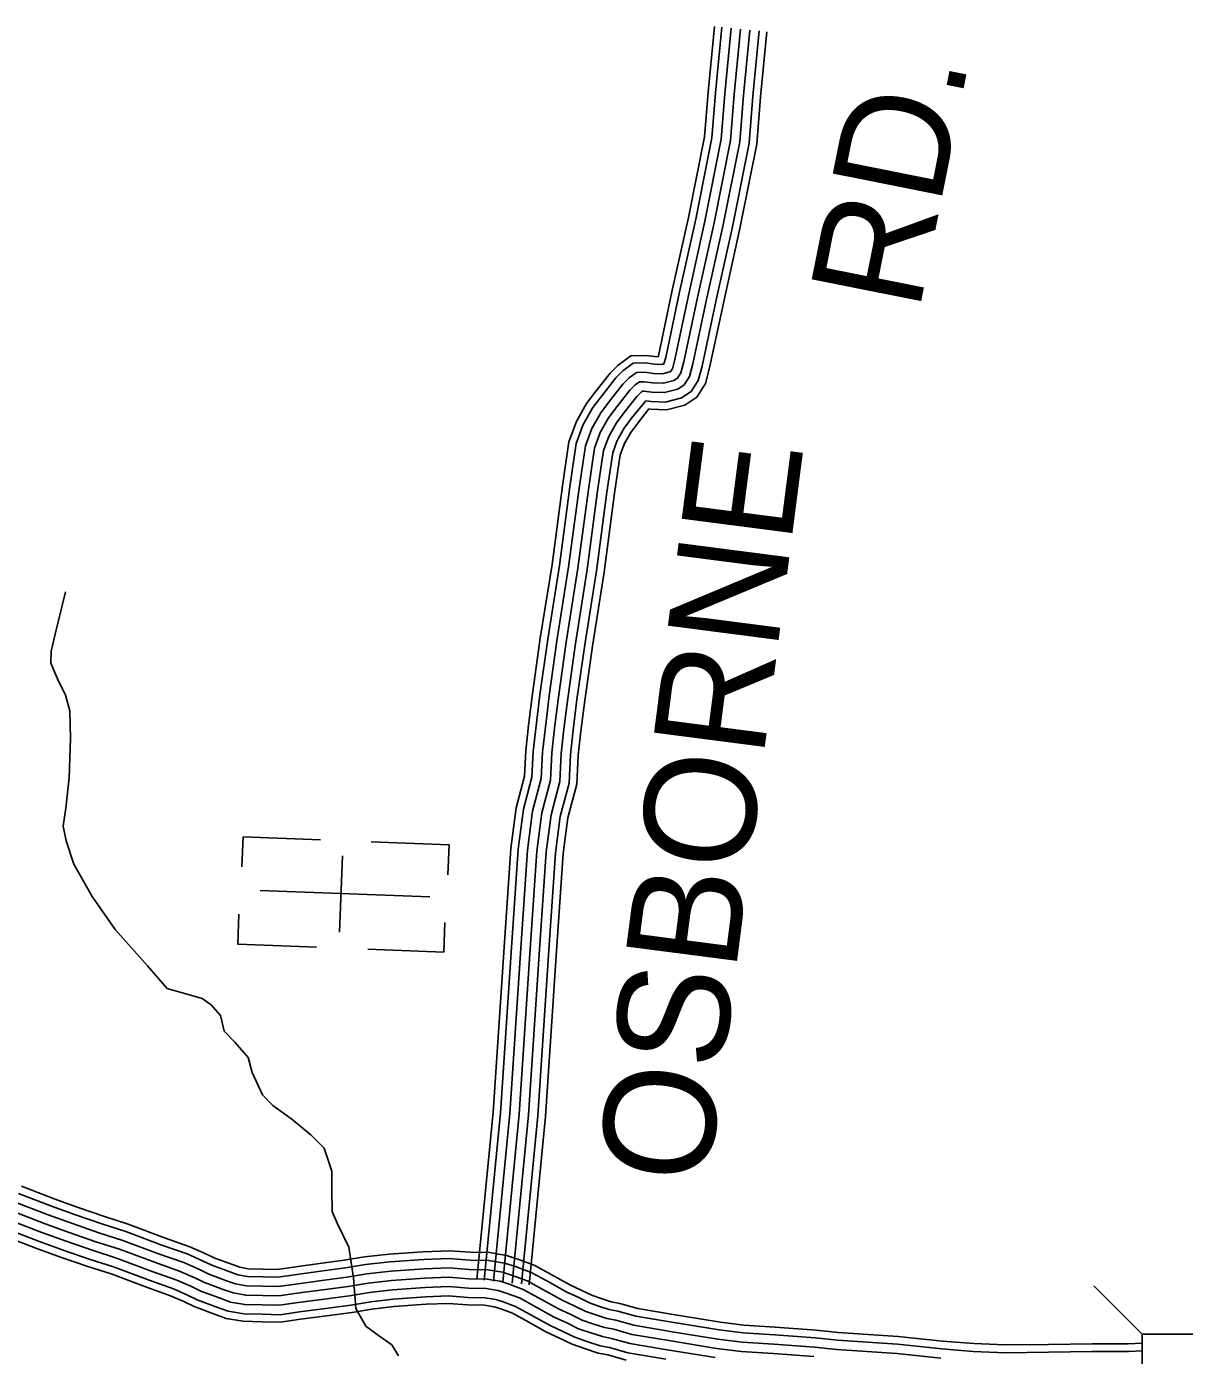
# Model space of a CAD drawing. Extents: x 1788175 to 1969470, y 584502 to 738744.
# Drawn here: x 1898661 to 1902498, y 626770 to 631173 of the extents above; entities that cross this region are included whole.
import ezdxf

# ---------------------------------------------------------------- set-up
doc = ezdxf.new("R2010")
doc.units = 0
for name, color, linetype in [('DESIGN - ROW - Right-of-Way and Easement Labels', 7, 'Continuous'), ('DESIGN - TRANSPORTATION - Text', 7, 'Continuous'), ('DESIGN - UTILITIES - Cable (Underground) with Text', 7, 'Continuous'), ('SURVEY - CONTOURS - Index with Text', 7, 'Continuous'), ('SURVEY - DRAINAGE - Storm Sewer', 7, 'Continuous'), ('SURVEY - TRANSPORTATION - Roads', 7, 'Continuous')]:
    doc.layers.add(name, color=color, linetype=linetype)

msp = doc.modelspace()

# ---------------------------------------------------------------- linework, layer by layer
at = {"layer": 'DESIGN - TRANSPORTATION - Text'}
msp.add_lwpolyline([(1899894.2, 626768.5), (1899871.8, 626804.2), (1899827.4, 626835.6), (1899785, 626867), (1899752.3, 626924.7), (1899749.9, 626954.7), (1899744.9, 627026.7), (1899729.6, 627128.6), (1899690.6, 627208.1), (1899674.1, 627246), (1899673.2, 627318), (1899672.4, 627380.1), (1899647.4, 627455.8), (1899604.8, 627499.3), (1899540.2, 627552.4), (1899477.6, 627597.6), (1899443.2, 627633.2), (1899408.3, 627706.8), (1899395.6, 627756.6), (1899351, 627808.1), (1899316.5, 627843.6), (1899303.9, 627895.5), (1899273.4, 627931.1), (1899243.2, 627952.7), (1899181, 627969.9), (1899126.8, 627985.1), (1899061.9, 628060.3), (1898954.4, 628180.9), (1898879, 628290), (1898817.6, 628397.3), (1898792.6, 628475), (1898782, 628522.9), (1898791.2, 628583.1), (1898801.9, 628683.4), (1898806.2, 628813.6), (1898805, 628905.7), (1898790.3, 628957.6), (1898763.6, 629011.3), (1898741, 629063), (1898742.4, 629103.1), (1898755.7, 629159.3), (1898789.8, 629300)], dxfattribs=at)
at = {"layer": 'DESIGN - UTILITIES - Cable (Underground) with Text'}
for p, q in [((1899378.7, 628487.9), (1899374.9, 628388.2)), ((1899635.3, 628478), (1899378.7, 628487.9)), ((1900061.4, 628461.7), (1899803.6, 628471.6)), ((1900061.4, 628461.5), (1900057.7, 628362.1)), ((1899707.7, 628425.2), (1899698, 628171.8)), ((1899364.9, 628231.6), (1899361.1, 628132.6)), ((1900043.8, 628105.9), (1900047.6, 628204.1)), ((1899361.1, 628132), (1899621.8, 628122)), ((1899792.6, 628115.4), (1900043.8, 628105.8))]:
    msp.add_line(p, q, dxfattribs=at)
msp.add_lwpolyline([(1899435.4, 628310.2), (1899998, 628288.6)], dxfattribs=at)
at = {"layer": 'SURVEY - CONTOURS - Index with Text'}
for points in [[(1899635.1, 627048.2), (1899548.8, 627036.9), (1899493.6, 627028.7), (1899444.8, 627029.9), (1899393.5, 627031), (1899361.3, 627036.6), (1899334.5, 627046.3), (1899275.2, 627068.3), (1899244.7, 627083), (1899193.2, 627105.8), (1899109.2, 627135.3), (1898989.8, 627180), (1898910.7, 627205.1), (1898823.4, 627235.5), (1898744, 627264.1), (1898634.5, 627306.2)], [(1899631.7, 627073.7), (1899545.3, 627062.4), (1899492, 627054.5), (1899445.4, 627055.6), (1899396, 627056.6), (1899367.9, 627061.6), (1899343.3, 627070.4), (1899285.3, 627092), (1899255.5, 627106.4), (1899202.7, 627129.7), (1899117.9, 627159.5), (1898998.2, 627204.3), (1898918.9, 627229.5), (1898832, 627259.8), (1898753, 627288.2), (1898644, 627330.1)], [(1899639.2, 627017.5), (1899553.1, 627006.2), (1899495.6, 626997.7), (1899444.2, 626998.9), (1899390.5, 627000), (1899353.3, 627006.6), (1899323.8, 627017.2), (1899263.1, 627039.7), (1899231.7, 627054.9), (1899181.8, 627077), (1899098.6, 627106.1), (1898979.6, 627150.7), (1898900.9, 627175.7), (1898813.1, 627206.3), (1898733.2, 627235), (1898623.2, 627277.3)], [(1899647.3, 626956), (1899561.6, 626944.8), (1899499.4, 626935.6), (1899442.8, 626936.9), (1899384.4, 626938.1), (1899337.4, 626946.4), (1899302.6, 626958.9), (1899238.7, 626982.6), (1899205.7, 626998.6), (1899159, 627019.3), (1899077.5, 627047.8), (1898959.3, 627092.1), (1898881.3, 627116.9), (1898792.4, 627147.9), (1898711.6, 627176.9), (1898600.5, 627219.6)], [(1899643.2, 626986.7), (1899557.4, 626975.5), (1899497.5, 626966.6), (1899443.5, 626967.9), (1899387.4, 626969.1), (1899345.3, 626976.5), (1899313.2, 626988), (1899250.9, 627011.2), (1899218.7, 627026.8), (1899170.4, 627048.1), (1899088, 627077), (1898969.5, 627121.4), (1898891.1, 627146.3), (1898802.8, 627177.1), (1898722.4, 627206), (1898611.8, 627248.5)], [(1898611.8, 627248.5), (1898722.4, 627206), (1898802.8, 627177.1), (1898891.1, 627146.3), (1898969.5, 627121.4), (1899088, 627077), (1899170.4, 627048.1), (1899218.7, 627026.8), (1899250.9, 627011.2), (1899313.2, 626988), (1899345.3, 626976.5), (1899387.4, 626969.1), (1899443.5, 626967.9), (1899497.5, 626966.6), (1899557.4, 626975.5), (1899643.2, 626986.7), (1899727.1, 626997.9), (1899792.9, 627008.9), (1899870.8, 627018), (1899980.7, 627025.6), (1900060.7, 627028.7), (1900126.8, 627023.6), (1900186.8, 627022.5), (1900230.9, 627015.1), (1900261, 627005.5), (1900307.2, 626988.2), (1900357.6, 626960.8), (1900424, 626923.7), (1900462.3, 626906.2), (1900502.5, 626886.8), (1900540.7, 626873.3), (1900576.8, 626861.8), (1900606.9, 626856.2), (1900667.1, 626839), (1900789.4, 626818.8), (1900947.7, 626793), (1901029.9, 626782.1), (1901136, 626775.6), (1901270.1, 626765.5)], [(1899654.6, 626900.8), (1899569.3, 626889.6), (1899502.9, 626879.8), (1899441.5, 626881.2), (1899378.9, 626882.5), (1899323, 626892.4), (1899283.4, 626906.6), (1899216.8, 626931.3), (1899182.3, 626948.1), (1899138.5, 626967.4), (1899058.5, 626995.4), (1898941.1, 627039.4), (1898863.7, 627064), (1898773.8, 627095.3), (1898692.1, 627124.7), (1898580.1, 627167.8)], [(1899651.3, 626925.3), (1899565.9, 626914.1), (1899501.3, 626904.5), (1899442.1, 626905.9), (1899381.4, 626907.2), (1899329.4, 626916.3), (1899291.9, 626929.8), (1899226.6, 626954.1), (1899192.7, 626970.5), (1899147.6, 626990.4), (1899066.9, 627018.7), (1898949.2, 627062.8), (1898871.5, 627087.5), (1898782.1, 627118.6), (1898700.8, 627147.9), (1898589.1, 627190.8)], [(1902358.3, 626810.6), (1902312.3, 626808), (1902192.2, 626808.2), (1902047.5, 626806.2), (1901905.9, 626804.2), (1901800, 626808.5), (1901696.8, 626816.7), (1901550, 626832.7), (1901351.2, 626846), (1901277.5, 626852.9), (1901141.9, 626863.1), (1901038.3, 626869.5), (1900960.5, 626879.8), (1900803.6, 626905.3), (1900686.4, 626924.8), (1900627, 626941.7), (1900598.2, 626947), (1900568.6, 626956.5), (1900536.3, 626967.9), (1900499.6, 626985.6), (1900463.7, 627002), (1900399.9, 627037.7), (1900343.7, 627068.1), (1900289.7, 627088.4), (1900251.5, 627100.6), (1900194.9, 627110.1), (1900131, 627111.3), (1900062.3, 627116.6), (1899976, 627113.2), (1899862.7, 627105.4), (1899780.6, 627095.8), (1899714.1, 627084.7), (1899631.7, 627073.7)], [(1902358.3, 626784.9), (1902313, 626782.3), (1902192.3, 626782.5), (1902047.8, 626780.5), (1901905.6, 626778.5), (1901798.4, 626782.8), (1901694.4, 626791.1), (1901547.8, 626807.1), (1901349.2, 626820.4), (1901275.3, 626827.3), (1901140.2, 626837.5), (1901035.9, 626843.9), (1900956.8, 626854.3), (1900799.5, 626879.9), (1900680.8, 626899.6), (1900621.1, 626916.6), (1900592, 626922.1), (1900560.4, 626932.1), (1900526.4, 626944.1), (1900488.7, 626962.3), (1900452.1, 626979.1), (1900387.5, 627015.1), (1900333, 627044.7), (1900281.3, 627064.1), (1900245.5, 627075.5), (1900192.5, 627084.4), (1900129.7, 627085.6), (1900061.8, 627090.8), (1899977.4, 627087.5), (1899865.1, 627079.8), (1899784.2, 627070.3), (1899717.9, 627059.3), (1899635.1, 627048.2)], [(1901691.5, 626760.3), (1901545.1, 626776.2), (1901346.7, 626789.4), (1901272.7, 626796.4), (1901138.1, 626806.5), (1901032.9, 626813), (1900952.3, 626823.6), (1900794.4, 626849.3), (1900674, 626869.3), (1900614, 626886.4), (1900584.4, 626891.9), (1900550.6, 626902.7), (1900514.5, 626915.4), (1900475.5, 626934.3), (1900438.1, 626951.4), (1900372.5, 626988), (1900320.1, 627016.4), (1900271.1, 627034.8), (1900238.2, 627045.3), (1900189.6, 627053.4), (1900128.2, 627054.6), (1900061.3, 627059.8), (1899979, 627056.5), (1899868, 627048.9), (1899788.6, 627039.6), (1899722.5, 627028.6), (1899639.2, 627017.5)], [(1901270.1, 626765.5), (1901136, 626775.6), (1901029.9, 626782.1), (1900947.7, 626793), (1900789.4, 626818.8), (1900667.1, 626839), (1900606.9, 626856.2), (1900576.8, 626861.8), (1900540.7, 626873.3), (1900502.5, 626886.8), (1900462.3, 626906.2), (1900424, 626923.7), (1900357.6, 626960.8), (1900307.2, 626988.2), (1900261, 627005.5), (1900230.9, 627015.1), (1900186.8, 627022.5), (1900126.8, 627023.6), (1900060.7, 627028.7), (1899980.7, 627025.6), (1899870.8, 627018), (1899792.9, 627008.9), (1899727.1, 626997.9), (1899643.2, 626986.7)], [(1900943.2, 626762.3), (1900784.4, 626788.2), (1900660.3, 626808.8), (1900599.8, 626826), (1900569.3, 626831.7), (1900530.8, 626843.9), (1900490.6, 626858.1), (1900449.1, 626878.2), (1900410, 626896), (1900342.6, 626933.7), (1900294.3, 626959.9), (1900250.8, 626976.2), (1900223.6, 626984.9), (1900183.9, 626991.5), (1900125.3, 626992.7), (1900060.1, 626997.7), (1899982.4, 626994.6), (1899873.7, 626987.1), (1899797.3, 626978.2), (1899731.7, 626967.3), (1899647.3, 626956)], [(1900779.3, 626757.6), (1900653.5, 626778.5), (1900592.7, 626795.8), (1900561.7, 626801.6), (1900521, 626814.5), (1900478.6, 626829.5), (1900435.9, 626850.1), (1900396, 626868.4), (1900327.7, 626906.5), (1900281.4, 626931.6), (1900240.7, 626946.9), (1900216.3, 626954.7), (1900181, 626960.6), (1900123.8, 626961.7), (1900059.5, 626966.6), (1899984.1, 626963.7), (1899876.6, 626956.3), (1899801.6, 626947.5), (1899736.3, 626936.6), (1899651.3, 626925.3)], [(1900648.1, 626754.3), (1900587.1, 626771.7), (1900555.7, 626777.5), (1900513.1, 626791.1), (1900469.1, 626806.6), (1900425.4, 626827.8), (1900384.8, 626846.3), (1900315.7, 626884.9), (1900271.1, 626909.1), (1900232.6, 626923.6), (1900210.5, 626930.6), (1900178.7, 626935.9), (1900122.6, 626937), (1900059.1, 626941.9), (1899985.4, 626939), (1899878.8, 626931.6), (1899805.1, 626923), (1899739.9, 626912.2), (1899654.6, 626900.8)]]:
    msp.add_lwpolyline(points, dxfattribs=at)
at = {"layer": 'SURVEY - DRAINAGE - Storm Sewer'}
msp.add_line((1902358.3, 626839.8), (1902197.7, 627000.4), dxfattribs=at)
msp.add_lwpolyline([(1902595.9, 626839.8), (1902358.3, 626839.8), (1902358.3, 626602.2), (1902595.9, 626602.2)], close=True, dxfattribs=at)
at = {"layer": 'SURVEY - TRANSPORTATION - Roads'}
for points in [[(1900153, 627020.9), (1900207.3, 627575.9), (1900242.3, 628105.9), (1900266.1, 628449.5), (1900283.5, 628584), (1900311.3, 628689.4), (1900315.8, 628773.1), (1900325, 628858.3), (1900337.9, 628962), (1900363.7, 629146.1), (1900402.5, 629390.7), (1900437.1, 629651.1), (1900458.7, 629797.1), (1900483.6, 629864.5), (1900517.2, 629924), (1900548.8, 629965.8), (1900595.5, 630024.8), (1900621.3, 630051.3), (1900663.3, 630082.3), (1900713.3, 630083), (1900743.7, 630079.1), (1900754.2, 630078.6), (1900755.1, 630082.2), (1900800, 630293.5), (1900854.7, 630540.1), (1900908, 630807.3), (1900919.7, 630955.4), (1900941, 631172.9)], [(1900177.6, 627018.5), (1900231.9, 627573.9), (1900267, 628104.3), (1900290.7, 628447), (1900307.8, 628579.2), (1900335.8, 628685.5), (1900340.4, 628771.1), (1900349.6, 628855.5), (1900362.4, 628958.8), (1900388.2, 629142.4), (1900427, 629387.1), (1900461.6, 629647.7), (1900482.8, 629791), (1900506.1, 629854), (1900538, 629910.4), (1900568.4, 629950.7), (1900614.1, 630008.4), (1900637.6, 630032.6), (1900671.6, 630057.7), (1900711.9, 630058.2), (1900741.7, 630054.4), (1900766, 630053.4), (1900773.6, 630055.3), (1900779.2, 630076.5), (1900824.2, 630288.3), (1900878.9, 630535), (1900932.5, 630803.9), (1900944.3, 630953.2), (1900965.6, 631170.4)], [(1900208.5, 627015.4), (1900262.8, 627571.3), (1900297.9, 628102.2), (1900321.6, 628444), (1900338.3, 628573.3), (1900366.6, 628680.7), (1900371.3, 628768.6), (1900380.4, 628851.9), (1900393.1, 628954.7), (1900418.8, 629137.9), (1900457.7, 629382.6), (1900492.3, 629643.4), (1900513, 629783.3), (1900534.3, 629841), (1900563.9, 629893.4), (1900592.9, 629931.8), (1900637.4, 629988), (1900658.1, 630009.2), (1900682, 630026.8), (1900710.1, 630027.2), (1900739, 630023.5), (1900769.2, 630022.2), (1900793.4, 630028.3), (1900795.5, 630029.8), (1900801.3, 630038.6), (1900809.3, 630069.3), (1900854.5, 630281.7), (1900909.2, 630528.6), (1900963.3, 630799.7), (1900975.2, 630950.5), (1900996.4, 631167.4)], [(1900239.3, 627012.4), (1900293.7, 627568.8), (1900328.8, 628100.1), (1900352.4, 628440.9), (1900368.8, 628567.3), (1900397.4, 628675.9), (1900402.2, 628766.1), (1900411.2, 628848.3), (1900423.9, 628950.6), (1900449.5, 629133.3), (1900488.3, 629378.2), (1900523, 629639), (1900543.2, 629775.5), (1900562.5, 629827.9), (1900589.9, 629876.3), (1900617.4, 629912.8), (1900660.7, 629967.5), (1900678.5, 629985.8), (1900692.4, 629996), (1900708.4, 629996.2), (1900736.4, 629992.6), (1900772.4, 629991.1), (1900806.3, 629999.6), (1900818.2, 630007.8), (1900830, 630026), (1900839.5, 630062.1), (1900884.8, 630275.1), (1900939.6, 630522.2), (1900994, 630795.4), (1901006.1, 630947.8), (1901027.3, 631164.4)], [(1900239.3, 627012.4), (1900293.7, 627568.8), (1900328.8, 628100.1), (1900352.4, 628440.9), (1900368.8, 628567.3), (1900397.4, 628675.9), (1900402.2, 628766.1), (1900411.2, 628848.3), (1900423.9, 628950.6), (1900449.5, 629133.3), (1900488.3, 629378.2), (1900523, 629639), (1900543.2, 629775.5), (1900562.5, 629827.9), (1900589.9, 629876.3), (1900617.4, 629912.8), (1900660.7, 629967.5), (1900678.5, 629985.8), (1900692.4, 629996), (1900708.4, 629996.2), (1900736.4, 629992.6), (1900772.4, 629991.1), (1900806.3, 629999.6), (1900818.2, 630007.8), (1900830, 630026), (1900839.5, 630062.1), (1900884.8, 630275.1), (1900939.6, 630522.2), (1900994, 630795.4), (1901006.1, 630947.8), (1901027.3, 631164.4)], [(1900270.2, 627009.4), (1900324.6, 627566.3), (1900359.8, 628098), (1900383.3, 628437.8), (1900399.3, 628561.3), (1900428.2, 628671.1), (1900433.2, 628763.6), (1900442, 628844.7), (1900454.6, 628946.6), (1900480.2, 629128.7), (1900519, 629373.7), (1900553.7, 629634.7), (1900573.4, 629767.8), (1900590.7, 629814.8), (1900615.9, 629859.3), (1900642, 629893.8), (1900684.1, 629947), (1900698.9, 629962.3), (1900702.7, 629965.1), (1900706.6, 629965.2), (1900733.8, 629961.7), (1900775.6, 629959.9), (1900819.3, 629970.9), (1900840.9, 629985.7), (1900858.7, 630013.3), (1900869.7, 630055), (1900915, 630268.5), (1900969.9, 630515.8), (1901024.8, 630791.1), (1901037, 630945.1), (1901058.1, 631161.4)], [(1900301, 627006.4), (1900355.5, 627563.7), (1900390.7, 628095.9), (1900414.2, 628434.8), (1900429.8, 628555.4), (1900459, 628666.2), (1900464.1, 628761.1), (1900472.8, 628841.2), (1900485.3, 628942.5), (1900510.8, 629124.1), (1900549.7, 629369.2), (1900584.4, 629630.4), (1900603.6, 629760.1), (1900619, 629801.7), (1900641.9, 629842.3), (1900666.5, 629874.9), (1900707.4, 629926.5), (1900713.7, 629933), (1900731.2, 629930.8), (1900778.8, 629928.8), (1900832.2, 629942.2), (1900863.5, 629963.7), (1900887.4, 630000.6), (1900899.8, 630047.8), (1900945.3, 630261.9), (1901000.2, 630509.5), (1901055.6, 630786.9), (1901067.8, 630942.3), (1901089, 631158.4)], [(1900326.6, 627003.9), (1900381.1, 627561.6), (1900416.4, 628094.1), (1900439.8, 628432.2), (1900455.1, 628550.4), (1900484.5, 628662.2), (1900489.7, 628759), (1900498.3, 628838.2), (1900510.8, 628939.2), (1900536.3, 629120.3), (1900575.1, 629365.5), (1900609.8, 629626.8), (1900628.6, 629753.7), (1900642.4, 629790.9), (1900663.4, 629828.1), (1900686.8, 629859.1), (1900723.8, 629905.8), (1900729, 629905.1), (1900781.5, 629902.9), (1900843, 629918.4), (1900882.3, 629945.4), (1900911.2, 629990.1), (1900924.9, 630041.9), (1900970.5, 630256.5), (1901025.4, 630504.2), (1901081.1, 630783.3), (1901093.5, 630940.1), (1901114.6, 631155.9)]]:
    msp.add_lwpolyline(points, dxfattribs=at)

# ---------------------------------------------------------------- texts
at = {"layer": 'DESIGN - ROW - Right-of-Way and Easement Labels'}
for s, rotation, p in [('RD.', 78.7229, (1901618.2, 630223.2)), ('OSBORNE', 82.6228, (1900918.9, 627327.6))]:
    msp.add_text(s, height=370, rotation=rotation, dxfattribs=at).set_placement(p)

doc.saveas('drawing.dxf')
